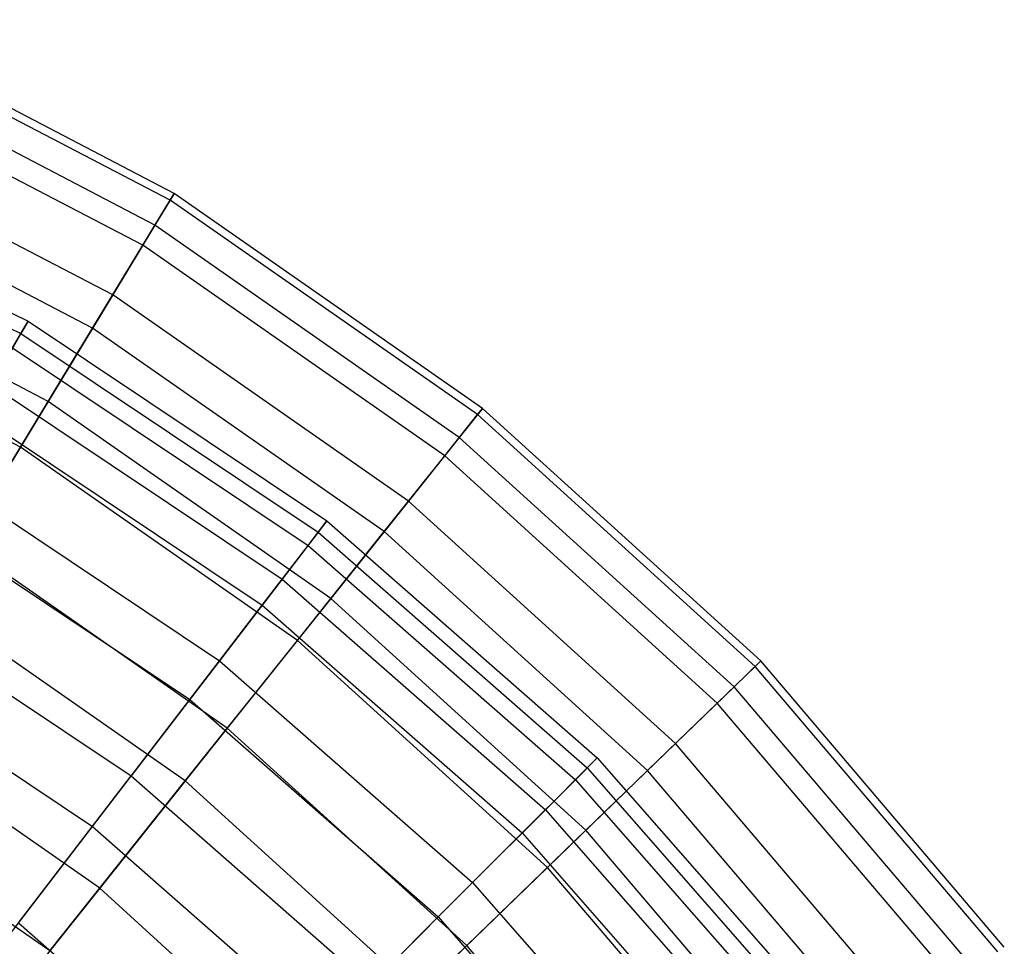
# Model space of a CAD drawing. Extents: x 0.2 to 40.1, y -6.7 to 6.7.
# Tile 327 of 516: x 22.567 to 23.359, y 4.866 to 5.612. Entities that reach past the tile are written whole.
import ezdxf

# ---------------------------------------------------------------- set-up
doc = ezdxf.new("R2010")
doc.units = 0
doc.header["$MEASUREMENT"] = 0
doc.layers.get('0').update_dxf_attribs({"color": 13, "linetype": 'CONTINUOUS'})

# ---------------------------------------------------------------- blocks, each defined once
blk = doc.blocks.new('SNOWBALL_XIV_PM3_STL')
at = {"color": 0}
for p, q in [((22.69089, 5.47191, 15.24372), (22.42274, 5.6118, 15.24372)), ((22.69089, 5.47191, 15.24372), (22.42274, 5.6118, 15.24372)), ((22.6876, 5.46648, 14.95123), (22.42017, 5.606, 14.95123)), ((22.6876, 5.46648, 14.95123), (22.42017, 5.606, 14.95123)), ((22.67541, 5.44637, 15.53475), (22.41065, 5.5845, 15.53475)), ((22.67541, 5.44637, 15.53475), (22.41065, 5.5845, 15.53475)), ((22.6656, 5.43018, 14.66177), (22.40299, 5.56718, 14.66177)), ((22.6656, 5.43018, 14.66177), (22.40299, 5.56718, 14.66177)), ((22.6414, 5.39027, 15.81986), (22.3841, 5.52451, 15.81986)), ((22.6414, 5.39027, 15.81986), (22.3841, 5.52451, 15.81986)), ((22.31374, 5.49693, 15.0925), (22.57322, 5.36897, 15.0925)), ((22.31374, 5.49693, 15.0925), (22.57322, 5.36897, 15.0925)), ((22.62521, 5.36356, 14.37977), (22.37145, 5.49595, 14.37977)), ((22.62521, 5.36356, 14.37977), (22.37145, 5.49595, 14.37977)), ((22.30936, 5.48635, 15.38248), (22.56749, 5.35905, 15.38248)), ((22.30936, 5.48635, 15.38248), (22.56749, 5.35905, 15.38248)), ((22.69089, 5.47191, 15.24372), (22.67541, 5.44637, 15.53475)), ((22.69089, 5.47191, 15.24372), (22.67541, 5.44637, 15.53475)), ((22.6876, 5.46648, 14.95123), (22.69089, 5.47191, 15.24372)), ((22.6876, 5.46648, 14.95123), (22.69089, 5.47191, 15.24372)), ((22.93895, 5.29887, 15.24372), (22.69089, 5.47191, 15.24372)), ((22.93895, 5.29887, 15.24372), (22.69089, 5.47191, 15.24372)), ((22.6656, 5.43018, 14.66177), (22.6876, 5.46648, 14.95123)), ((22.6656, 5.43018, 14.66177), (22.6876, 5.46648, 14.95123)), ((22.93499, 5.29391, 14.95123), (22.6876, 5.46648, 14.95123)), ((22.93499, 5.29391, 14.95123), (22.6876, 5.46648, 14.95123)), ((22.67541, 5.44637, 15.53475), (22.6414, 5.39027, 15.81986)), ((22.67541, 5.44637, 15.53475), (22.6414, 5.39027, 15.81986)), ((22.92033, 5.27553, 15.53475), (22.67541, 5.44637, 15.53475)), ((22.92033, 5.27553, 15.53475), (22.67541, 5.44637, 15.53475)), ((22.58938, 5.30446, 16.09467), (22.34348, 5.43275, 16.09467)), ((22.58938, 5.30446, 16.09467), (22.34348, 5.43275, 16.09467)), ((22.62521, 5.36356, 14.37977), (22.6656, 5.43018, 14.66177)), ((22.62521, 5.36356, 14.37977), (22.6656, 5.43018, 14.66177)), ((22.90853, 5.26072, 14.66177), (22.6656, 5.43018, 14.66177)), ((22.90853, 5.26072, 14.66177), (22.6656, 5.43018, 14.66177)), ((22.56706, 5.26764, 14.10957), (22.32605, 5.39338, 14.10957)), ((22.56706, 5.26764, 14.10957), (22.32605, 5.39338, 14.10957)), ((22.6414, 5.39027, 15.81986), (22.58938, 5.30446, 16.09467)), ((22.6414, 5.39027, 15.81986), (22.58938, 5.30446, 16.09467)), ((22.87943, 5.22423, 15.81986), (22.6414, 5.39027, 15.81986)), ((22.87943, 5.22423, 15.81986), (22.6414, 5.39027, 15.81986)), ((22.56082, 5.3475, 14.80335), (22.57322, 5.36897, 15.0925)), ((22.56082, 5.3475, 14.80335), (22.57322, 5.36897, 15.0925)), ((22.57322, 5.36897, 15.0925), (22.56749, 5.35905, 15.38248)), ((22.57322, 5.36897, 15.0925), (22.56749, 5.35905, 15.38248)), ((22.57322, 5.36897, 15.0925), (22.81377, 5.20824, 15.0925)), ((22.57322, 5.36897, 15.0925), (22.81377, 5.20824, 15.0925)), ((22.56749, 5.35905, 15.38248), (22.54373, 5.31789, 15.66877)), ((22.56749, 5.35905, 15.38248), (22.54373, 5.31789, 15.66877)), ((22.56706, 5.26764, 14.10957), (22.62521, 5.36356, 14.37977)), ((22.56706, 5.26764, 14.10957), (22.62521, 5.36356, 14.37977)), ((22.56749, 5.35905, 15.38248), (22.8068, 5.19915, 15.38248)), ((22.56749, 5.35905, 15.38248), (22.8068, 5.19915, 15.38248)), ((22.85995, 5.19981, 14.37977), (22.62521, 5.36356, 14.37977)), ((22.85995, 5.19981, 14.37977), (22.62521, 5.36356, 14.37977)), ((22.56082, 5.3475, 14.80335), (22.79868, 5.18857, 14.80335)), ((22.56082, 5.3475, 14.80335), (22.79868, 5.18857, 14.80335)), ((22.54373, 5.31789, 15.66877), (22.77787, 5.16145, 15.66877)), ((22.54373, 5.31789, 15.66877), (22.77787, 5.16145, 15.66877)), ((22.58938, 5.30446, 16.09467), (22.52015, 5.19026, 16.35497)), ((22.58938, 5.30446, 16.09467), (22.52015, 5.19026, 16.35497)), ((22.81686, 5.14578, 16.09467), (22.58938, 5.30446, 16.09467)), ((22.81686, 5.14578, 16.09467), (22.58938, 5.30446, 16.09467)), ((22.5305, 5.29498, 14.51956), (22.76176, 5.14045, 14.51956)), ((22.5305, 5.29498, 14.51956), (22.76176, 5.14045, 14.51956)), ((22.90853, 5.26072, 14.66177), (22.93499, 5.29391, 14.95123)), ((22.90853, 5.26072, 14.66177), (22.93499, 5.29391, 14.95123)), ((22.93895, 5.29887, 15.24372), (22.92033, 5.27553, 15.53475)), ((22.93895, 5.29887, 15.24372), (22.92033, 5.27553, 15.53475)), ((22.93499, 5.29391, 14.95123), (22.93895, 5.29887, 15.24372)), ((22.93499, 5.29391, 14.95123), (22.93895, 5.29887, 15.24372)), ((23.15829, 5.09112, 14.95123), (22.93499, 5.29391, 14.95123)), ((23.15829, 5.09112, 14.95123), (22.93499, 5.29391, 14.95123)), ((23.16285, 5.09554, 15.24372), (22.93895, 5.29887, 15.24372)), ((23.16285, 5.09554, 15.24372), (22.93895, 5.29887, 15.24372)), ((22.92033, 5.27553, 15.53475), (22.87943, 5.22423, 15.81986)), ((22.92033, 5.27553, 15.53475), (22.87943, 5.22423, 15.81986)), ((23.1414, 5.07476, 15.53475), (22.92033, 5.27553, 15.53475)), ((23.1414, 5.07476, 15.53475), (22.92033, 5.27553, 15.53475)), ((22.49205, 5.1439, 13.85531), (22.56706, 5.26764, 14.10957)), ((22.49205, 5.1439, 13.85531), (22.56706, 5.26764, 14.10957)), ((22.79002, 5.11212, 14.10957), (22.56706, 5.26764, 14.10957)), ((22.79002, 5.11212, 14.10957), (22.56706, 5.26764, 14.10957)), ((22.85995, 5.19981, 14.37977), (22.90853, 5.26072, 14.66177)), ((22.85995, 5.19981, 14.37977), (22.90853, 5.26072, 14.66177)), ((23.12779, 5.06159, 14.66177), (22.90853, 5.26072, 14.66177)), ((23.12779, 5.06159, 14.66177), (22.90853, 5.26072, 14.66177)), ((22.5023, 5.24614, 15.94689), (22.72743, 5.09572, 15.94689)), ((22.5023, 5.24614, 15.94689), (22.72743, 5.09572, 15.94689)), ((22.87943, 5.22423, 15.81986), (22.81686, 5.14578, 16.09467)), ((22.87943, 5.22423, 15.81986), (22.81686, 5.14578, 16.09467)), ((23.09427, 5.02912, 15.81986), (22.87943, 5.22423, 15.81986)), ((23.09427, 5.02912, 15.81986), (22.87943, 5.22423, 15.81986)), ((22.48272, 5.21221, 14.24554), (22.70358, 5.06464, 14.24554)), ((22.48272, 5.21221, 14.24554), (22.70358, 5.06464, 14.24554)), ((22.79868, 5.18857, 14.80335), (22.81377, 5.20824, 15.0925)), ((22.79868, 5.18857, 14.80335), (22.81377, 5.20824, 15.0925)), ((22.81377, 5.20824, 15.0925), (22.8068, 5.19915, 15.38248)), ((22.81377, 5.20824, 15.0925), (22.8068, 5.19915, 15.38248)), ((22.81377, 5.20824, 15.0925), (23.03129, 5.01748, 15.0925)), ((22.81377, 5.20824, 15.0925), (23.03129, 5.01748, 15.0925)), ((22.8068, 5.19915, 15.38248), (22.77787, 5.16145, 15.66877)), ((22.8068, 5.19915, 15.38248), (22.77787, 5.16145, 15.66877)), ((22.79002, 5.11212, 14.10957), (22.85995, 5.19981, 14.37977)), ((22.79002, 5.11212, 14.10957), (22.85995, 5.19981, 14.37977)), ((22.8068, 5.19915, 15.38248), (23.02319, 5.00938, 15.38248)), ((22.8068, 5.19915, 15.38248), (23.02319, 5.00938, 15.38248)), ((23.07183, 5.00739, 14.37977), (22.85995, 5.19981, 14.37977)), ((23.07183, 5.00739, 14.37977), (22.85995, 5.19981, 14.37977)), ((22.7336, 5.04137, 16.35497), (22.52015, 5.19026, 16.35497)), ((22.7336, 5.04137, 16.35497), (22.52015, 5.19026, 16.35497)), ((22.76176, 5.14045, 14.51956), (22.79868, 5.18857, 14.80335)), ((22.76176, 5.14045, 14.51956), (22.79868, 5.18857, 14.80335)), ((22.79868, 5.18857, 14.80335), (23.01376, 4.99995, 14.80335)), ((22.79868, 5.18857, 14.80335), (23.01376, 4.99995, 14.80335)), ((22.77787, 5.16145, 15.66877), (22.72743, 5.09572, 15.94689)), ((22.77787, 5.16145, 15.66877), (22.72743, 5.09572, 15.94689)), ((22.77787, 5.16145, 15.66877), (22.98959, 4.97578, 15.66877)), ((22.77787, 5.16145, 15.66877), (22.98959, 4.97578, 15.66877)), ((22.44386, 5.14492, 16.21252), (22.65628, 5.00298, 16.21252)), ((22.44386, 5.14492, 16.21252), (22.65628, 5.00298, 16.21252)), ((22.6998, 4.99898, 13.85531), (22.49205, 5.1439, 13.85531)), ((22.6998, 4.99898, 13.85531), (22.49205, 5.1439, 13.85531)), ((22.81686, 5.14578, 16.09467), (22.7336, 5.04137, 16.35497)), ((22.81686, 5.14578, 16.09467), (22.7336, 5.04137, 16.35497)), ((23.02218, 4.95931, 16.09467), (22.81686, 5.14578, 16.09467)), ((23.02218, 4.95931, 16.09467), (22.81686, 5.14578, 16.09467)), ((22.70358, 5.06464, 14.24554), (22.76176, 5.14045, 14.51956)), ((22.70358, 5.06464, 14.24554), (22.76176, 5.14045, 14.51956)), ((22.76176, 5.14045, 14.51956), (22.97087, 4.95706, 14.51956)), ((22.76176, 5.14045, 14.51956), (22.97087, 4.95706, 14.51956)), ((22.6998, 4.99898, 13.85531), (22.79002, 5.11212, 14.10957)), ((22.6998, 4.99898, 13.85531), (22.79002, 5.11212, 14.10957)), ((22.99126, 4.92936, 14.10957), (22.79002, 5.11212, 14.10957)), ((22.99126, 4.92936, 14.10957), (22.79002, 5.11212, 14.10957)), ((22.41822, 5.10051, 13.98557), (22.62506, 4.9623, 13.98557)), ((22.41822, 5.10051, 13.98557), (22.62506, 4.9623, 13.98557)), ((22.72743, 5.09572, 15.94689), (22.65628, 5.00298, 16.21252)), ((22.72743, 5.09572, 15.94689), (22.65628, 5.00298, 16.21252)), ((22.72743, 5.09572, 15.94689), (22.931, 4.91719, 15.94689)), ((22.72743, 5.09572, 15.94689), (22.931, 4.91719, 15.94689)), ((23.16285, 5.09554, 15.24372), (23.1414, 5.07476, 15.53475)), ((23.16285, 5.09554, 15.24372), (23.1414, 5.07476, 15.53475)), ((23.15829, 5.09112, 14.95123), (23.16285, 5.09554, 15.24372)), ((23.15829, 5.09112, 14.95123), (23.16285, 5.09554, 15.24372)), ((23.3589, 4.86524, 15.24372), (23.16285, 5.09554, 15.24372)), ((23.3589, 4.86524, 15.24372), (23.16285, 5.09554, 15.24372)), ((23.12779, 5.06159, 14.66177), (23.15829, 5.09112, 14.95123)), ((23.12779, 5.06159, 14.66177), (23.15829, 5.09112, 14.95123)), ((23.35382, 4.86144, 14.95123), (23.15829, 5.09112, 14.95123)), ((23.35382, 4.86144, 14.95123), (23.15829, 5.09112, 14.95123)), ((23.1414, 5.07476, 15.53475), (23.09427, 5.02912, 15.81986)), ((23.1414, 5.07476, 15.53475), (23.09427, 5.02912, 15.81986)), ((23.33497, 4.84738, 15.53475), (23.1414, 5.07476, 15.53475)), ((23.33497, 4.84738, 15.53475), (23.1414, 5.07476, 15.53475)), ((22.62506, 4.9623, 13.98557), (22.70358, 5.06464, 14.24554)), ((22.62506, 4.9623, 13.98557), (22.70358, 5.06464, 14.24554)), ((22.70358, 5.06464, 14.24554), (22.9033, 4.88949, 14.24554)), ((22.70358, 5.06464, 14.24554), (22.9033, 4.88949, 14.24554)), ((23.07183, 5.00739, 14.37977), (23.12779, 5.06159, 14.66177)), ((23.07183, 5.00739, 14.37977), (23.12779, 5.06159, 14.66177)), ((23.3198, 4.83605, 14.66177), (23.12779, 5.06159, 14.66177)), ((23.3198, 4.83605, 14.66177), (23.12779, 5.06159, 14.66177)), ((22.63091, 4.9126, 16.59676), (22.43478, 5.04942, 16.59676)), ((22.63091, 4.9126, 16.59676), (22.43478, 5.04942, 16.59676)), ((22.7336, 5.04137, 16.35497), (22.63091, 4.9126, 16.59676)), ((22.7336, 5.04137, 16.35497), (22.63091, 4.9126, 16.59676)), ((22.92625, 4.86641, 16.35497), (22.7336, 5.04137, 16.35497)), ((22.92625, 4.86641, 16.35497), (22.7336, 5.04137, 16.35497)), ((23.09427, 5.02912, 15.81986), (23.02218, 4.95931, 16.09467)), ((23.09427, 5.02912, 15.81986), (23.02218, 4.95931, 16.09467)), ((23.28239, 4.80814, 15.81986), (23.09427, 5.02912, 15.81986)), ((23.28239, 4.80814, 15.81986), (23.09427, 5.02912, 15.81986)), ((23.01376, 4.99995, 14.80335), (23.03129, 5.01748, 15.0925)), ((23.01376, 4.99995, 14.80335), (23.03129, 5.01748, 15.0925)), ((23.03129, 5.01748, 15.0925), (23.02319, 5.00938, 15.38248)), ((23.03129, 5.01748, 15.0925), (23.02319, 5.00938, 15.38248)), ((23.03129, 5.01748, 15.0925), (23.22205, 4.79996, 15.0925)), ((23.03129, 5.01748, 15.0925), (23.22205, 4.79996, 15.0925)), ((23.02319, 5.00938, 15.38248), (22.98959, 4.97578, 15.66877)), ((23.02319, 5.00938, 15.38248), (22.98959, 4.97578, 15.66877)), ((23.02319, 5.00938, 15.38248), (23.21296, 4.79299, 15.38248)), ((23.02319, 5.00938, 15.38248), (23.21296, 4.79299, 15.38248)), ((22.56551, 4.8847, 16.4615), (22.65628, 5.00298, 16.21252)), ((22.56551, 4.8847, 16.4615), (22.65628, 5.00298, 16.21252)), ((22.65628, 5.00298, 16.21252), (22.84835, 4.83454, 16.21252)), ((22.65628, 5.00298, 16.21252), (22.84835, 4.83454, 16.21252)), ((22.97087, 4.95706, 14.51956), (23.01376, 4.99995, 14.80335)), ((22.97087, 4.95706, 14.51956), (23.01376, 4.99995, 14.80335)), ((22.99126, 4.92936, 14.10957), (23.07183, 5.00739, 14.37977)), ((22.99126, 4.92936, 14.10957), (23.07183, 5.00739, 14.37977)), ((23.01376, 4.99995, 14.80335), (23.20238, 4.78487, 14.80335)), ((23.01376, 4.99995, 14.80335), (23.20238, 4.78487, 14.80335)), ((23.25736, 4.78946, 14.37977), (23.07183, 5.00739, 14.37977)), ((23.25736, 4.78946, 14.37977), (23.07183, 5.00739, 14.37977)), ((22.59067, 4.86214, 13.62088), (22.40132, 4.99423, 13.62088)), ((22.59067, 4.86214, 13.62088), (22.40132, 4.99423, 13.62088)), ((22.59067, 4.86214, 13.62088), (22.6998, 4.99898, 13.85531)), ((22.59067, 4.86214, 13.62088), (22.6998, 4.99898, 13.85531)), ((22.88731, 4.82869, 13.85531), (22.6998, 4.99898, 13.85531)), ((22.88731, 4.82869, 13.85531), (22.6998, 4.99898, 13.85531)), ((22.98959, 4.97578, 15.66877), (22.931, 4.91719, 15.94689)), ((22.98959, 4.97578, 15.66877), (22.931, 4.91719, 15.94689)), ((22.98959, 4.97578, 15.66877), (23.17526, 4.76406, 15.66877)), ((22.98959, 4.97578, 15.66877), (23.17526, 4.76406, 15.66877)), ((22.52742, 4.83505, 13.74372), (22.62506, 4.9623, 13.98557)), ((22.52742, 4.83505, 13.74372), (22.62506, 4.9623, 13.98557)), ((22.62506, 4.9623, 13.98557), (22.81209, 4.79828, 13.98557)), ((22.62506, 4.9623, 13.98557), (22.81209, 4.79828, 13.98557)), ((22.9033, 4.88949, 14.24554), (22.97087, 4.95706, 14.51956)), ((22.9033, 4.88949, 14.24554), (22.97087, 4.95706, 14.51956)), ((23.02218, 4.95931, 16.09467), (22.92625, 4.86641, 16.35497)), ((23.02218, 4.95931, 16.09467), (22.92625, 4.86641, 16.35497)), ((22.97087, 4.95706, 14.51956), (23.15426, 4.74795, 14.51956)), ((22.97087, 4.95706, 14.51956), (23.15426, 4.74795, 14.51956)), ((23.20197, 4.74812, 16.09467), (23.02218, 4.95931, 16.09467)), ((23.20197, 4.74812, 16.09467), (23.02218, 4.95931, 16.09467)), ((22.88731, 4.82869, 13.85531), (22.99126, 4.92936, 14.10957)), ((22.88731, 4.82869, 13.85531), (22.99126, 4.92936, 14.10957)), ((23.16747, 4.72237, 14.10957), (22.99126, 4.92936, 14.10957)), ((23.16747, 4.72237, 14.10957), (22.99126, 4.92936, 14.10957)), ((22.931, 4.91719, 15.94689), (22.84835, 4.83454, 16.21252)), ((22.931, 4.91719, 15.94689), (22.84835, 4.83454, 16.21252)), ((22.931, 4.91719, 15.94689), (23.10952, 4.71362, 15.94689)), ((22.931, 4.91719, 15.94689), (23.10952, 4.71362, 15.94689)), ((22.63091, 4.9126, 16.59676), (22.51038, 4.76146, 16.81634)), ((22.63091, 4.9126, 16.59676), (22.51038, 4.76146, 16.81634)), ((22.80794, 4.75183, 16.59676), (22.63091, 4.9126, 16.59676)), ((22.80794, 4.75183, 16.59676), (22.63091, 4.9126, 16.59676)), ((22.81209, 4.79828, 13.98557), (22.9033, 4.88949, 14.24554)), ((22.81209, 4.79828, 13.98557), (22.9033, 4.88949, 14.24554)), ((22.9033, 4.88949, 14.24554), (23.07845, 4.68977, 14.24554)), ((22.9033, 4.88949, 14.24554), (23.07845, 4.68977, 14.24554)), ((22.56551, 4.8847, 16.4615), (22.74292, 4.72911, 16.4615)), ((22.56551, 4.8847, 16.4615), (22.74292, 4.72911, 16.4615)), ((22.92625, 4.86641, 16.35497), (22.80794, 4.75183, 16.59676)), ((22.92625, 4.86641, 16.35497), (22.80794, 4.75183, 16.59676)), ((23.09495, 4.66825, 16.35497), (22.92625, 4.86641, 16.35497)), ((23.09495, 4.66825, 16.35497), (22.92625, 4.86641, 16.35497))]:
    blk.add_line(p, q, dxfattribs=at)
blk = doc.blocks.new('GRUPUJ_1')
at = {"color": 0}
blk.add_blockref('SNOWBALL_XIV_PM3_STL', (-0.20617, 6.65964, -0.51186), dxfattribs=at)

msp = doc.modelspace()

# ---------------------------------------------------------------- block references
at = {"color": 0}
msp.add_blockref('GRUPUJ_1', (0.20617, -6.65964, 0.51186), dxfattribs=at)

doc.saveas('drawing.dxf')
